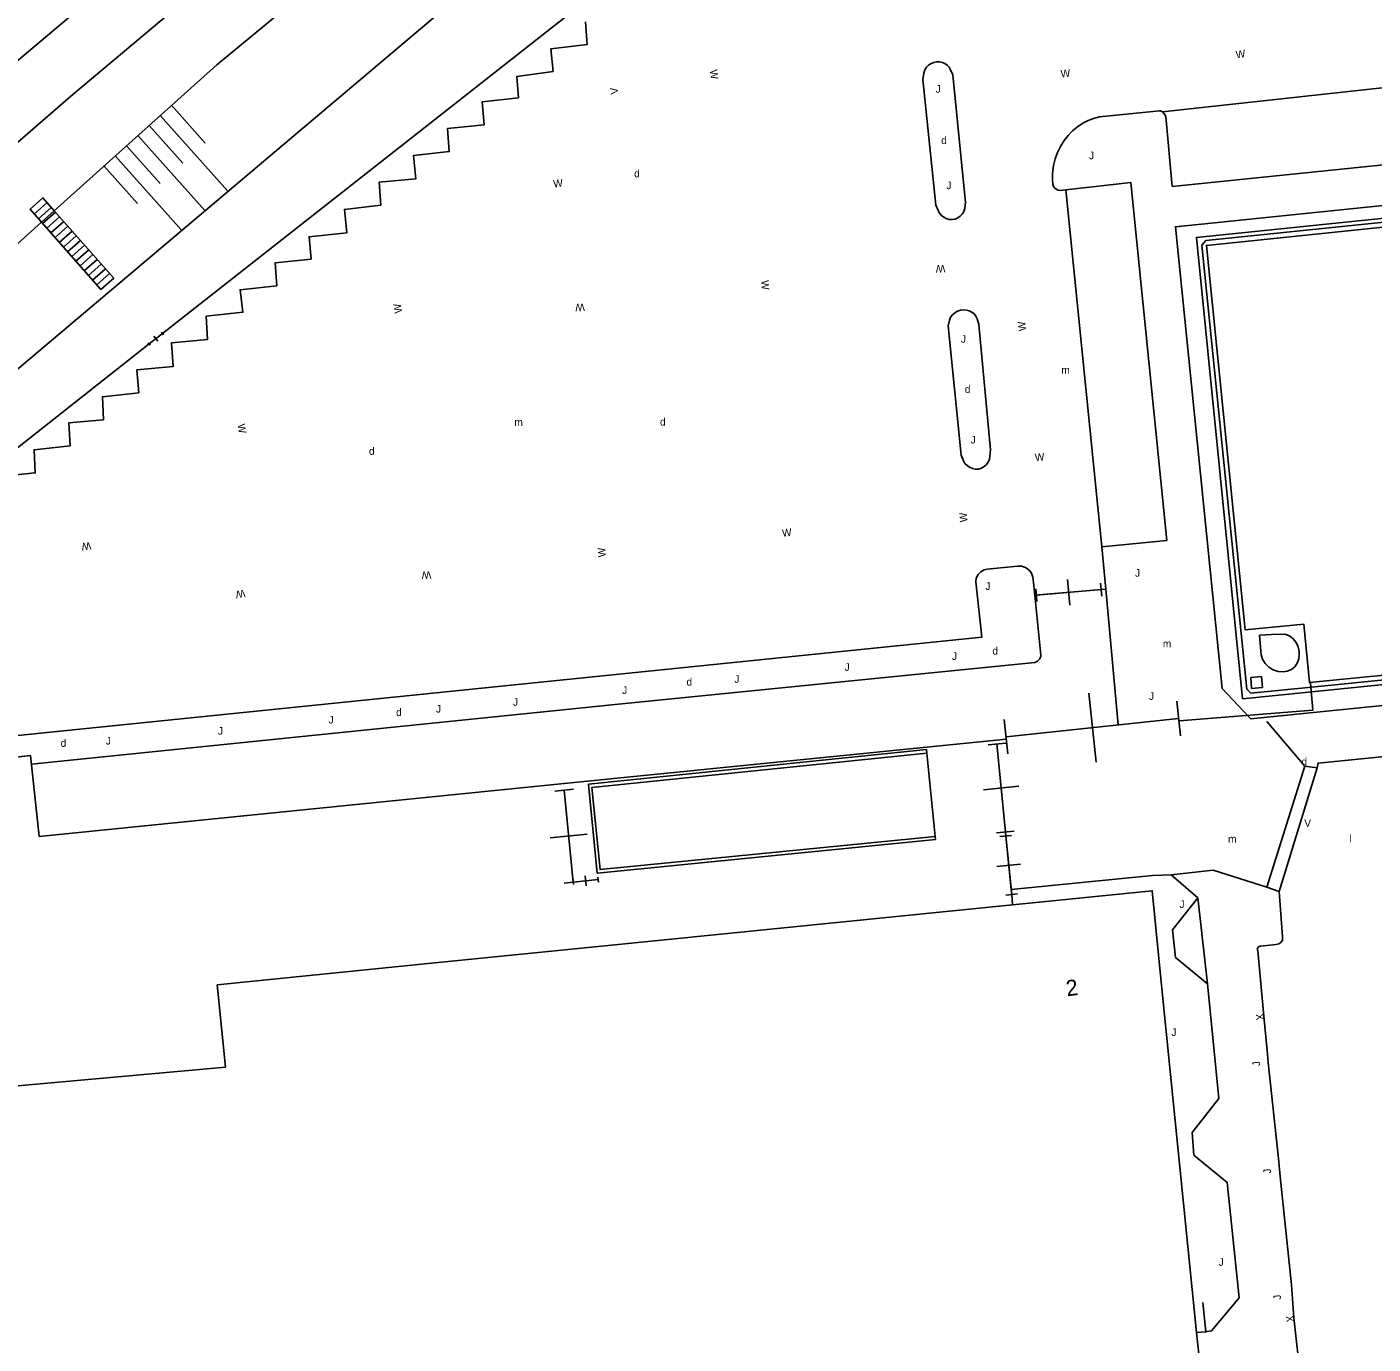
# Model space of a CAD drawing. Extents: x 134999 to 136502, y 457398 to 459002.
# Drawn here: x 136160.8 to 136249.7, y 457482.9 to 457569.8 of the extents above; entities that cross this region are included whole.
import ezdxf

# ---------------------------------------------------------------- set-up
doc = ezdxf.new("R2010")
doc.units = 0
for name, color, linetype in [('RI_DGTB_18', 7, 'Continuous'), ('RI_DGTB_2', 7, 'Continuous'), ('RI_DGTB_28', 7, 'Continuous'), ('RI_DGTB_29', 7, 'Continuous'), ('RI_DGTB_30', 7, 'Continuous'), ('RI_DGTB_31', 7, 'Continuous'), ('RI_DGTB_36', 7, 'Continuous'), ('RI_DGTB_43', 7, 'Continuous'), ('RI_DGTB_48', 7, 'Continuous'), ('RI_DGTB_53', 7, 'Continuous'), ('RI_DGTB_54', 7, 'Continuous'), ('RI_DGTB_7', 7, 'Continuous')]:
    doc.layers.add(name, color=color, linetype=linetype)

msp = doc.modelspace()

# ---------------------------------------------------------------- linework, layer by layer
at = {"layer": 'RI_DGTB_18'}
for p, q in [((136170.317, 457564.668), (136172.541, 457562.18)), ((136169.571, 457564.002), (136174.038, 457559.005)), ((136168.826, 457563.335), (136171.05, 457560.847)), ((136167.335, 457562.002), (136169.559, 457559.514)), ((136168.08, 457562.669), (136172.509, 457557.714)), ((136166.589, 457561.336), (136170.981, 457556.423)), ((136165.844, 457560.669), (136168.067, 457558.182)), ((136220.186, 457521.889), (136220.741, 457516.399)), ((136242.656, 457513.034), (136245.166, 457521.036))]:
    msp.add_line(p, q, dxfattribs=at)
msp.add_lwpolyline([(136154.701, 457542.678), (136190.72, 457573.09)], dxfattribs=at)
at = {"layer": 'RI_DGTB_2'}
for points in [[(136278.461, 457567.071), (136278.491, 457566.771), (136264.231, 457565.292), (136264.961, 457558.149), (136238.661, 457555.423), (136241.221, 457530.031), (136245.081, 457530.421), (136245.462, 457526.549), (136263.764, 457528.371), (136262.98, 457536.172), (136263.233, 457536.198)], [(136245.587, 457526.26), (136241.595, 457525.861), (136241.321, 457526.111), (136238.351, 457555.431), (136238.626, 457555.741), (136261.726, 457558.126)], [(136242.151, 457529.681), (136242.955, 457529.737), (136243.841, 457529.751), (136244.135, 457529.636), (136244.39, 457529.452), (136244.591, 457529.209), (136244.725, 457528.924), (136244.782, 457528.614), (136244.777, 457528.406), (136244.757, 457528.116), (136244.66, 457527.841), (136244.492, 457527.604), (136244.265, 457527.421), (136243.998, 457527.306), (136243.733, 457527.268), (136243.397, 457527.292), (136243.075, 457527.393), (136242.786, 457527.568), (136242.547, 457527.805), (136242.369, 457528.092), (136242.271, 457528.381), (136242.151, 457529.681)], [(136263.94, 457528.287), (136263.811, 457528.081), (136245.587, 457526.26)], [(136235.72, 457506.347), (136235.074, 457512.807), (136225.856, 457511.876)], [(136225.856, 457511.876), (136198.922, 457509.174)], [(136198.922, 457509.174), (136187.257, 457508.004)], [(136187.257, 457508.004), (136173.325, 457506.607)], [(136173.325, 457506.607), (136173.39, 457505.965)], [(136173.39, 457505.965), (136173.873, 457501.161)], [(136238.011, 457483.645), (136235.72, 457506.347)], [(136173.873, 457501.161), (136160.151, 457499.92)], [(136238.176, 457482.005), (136238.011, 457483.645)]]:
    msp.add_lwpolyline(points, dxfattribs=at)
at = {"layer": 'RI_DGTB_28'}
for p, q in [((136162.095, 457558.242), (136161.245, 457557.492)), ((136162.37, 457557.93), (136161.52, 457557.18)), ((136162.646, 457557.618), (136161.796, 457556.868)), ((136162.921, 457557.306), (136162.071, 457556.556)), ((136163.196, 457556.994), (136162.346, 457556.244)), ((136163.472, 457556.682), (136162.622, 457555.932)), ((136163.747, 457556.37), (136162.897, 457555.62)), ((136164.022, 457556.058), (136163.172, 457555.308)), ((136164.298, 457555.746), (136163.448, 457554.996)), ((136164.573, 457555.434), (136163.723, 457554.684)), ((136164.848, 457555.122), (136163.998, 457554.372)), ((136165.124, 457554.81), (136164.274, 457554.06)), ((136165.399, 457554.498), (136164.549, 457553.748)), ((136165.674, 457554.186), (136164.824, 457553.436)), ((136165.95, 457553.874), (136165.1, 457553.124)), ((136166.225, 457553.562), (136165.375, 457552.812))]:
    msp.add_line(p, q, dxfattribs=at)
for points in [[(136159.733, 457567.276), (136171.103, 457576.881), (136185.62, 457588.783), (136207.736, 457606.567), (136225.117, 457620.136), (136243.372, 457633.905), (136256.946, 457643.961), (136265.711, 457650.347), (136283.495, 457662.908), (136309.422, 457680.761), (136329.069, 457693.817), (136338.738, 457700.09), (136347.846, 457705.877), (136369.326, 457719.173), (136392.286, 457733.003), (136406.663, 457741.372), (136424.591, 457751.443), (136434.53, 457756.839), (136443.671, 457761.688), (136466.929, 457773.702), (136485.987, 457783.238), (136500, 457789.933)], [(136145.405, 457549.48), (136163.787, 457565.389), (136178.56, 457577.797)], [(136161.725, 457556.948), (136160.969, 457557.805), (136161.819, 457558.555), (136162.567, 457557.703)], [(136161.725, 457556.948), (136165.65, 457552.5), (136166.5, 457553.25), (136162.567, 457557.703)]]:
    msp.add_lwpolyline(points, dxfattribs=at)
at = {"layer": 'RI_DGTB_48'}
for p, q in [((136168.84, 457548.91), (136169.71, 457549.61)), ((136169.71, 457549.61), (136168.84, 457548.91)), ((136169.415, 457549.086), (136169.135, 457549.434)), ((136169.78, 457549.523), (136169.64, 457549.697)), ((136155.118, 457538.113), (136168.84, 457548.91)), ((136168.91, 457548.823), (136168.77, 457548.997)), ((136227.325, 457532.317), (136232.006, 457532.724)), ((136227.462, 457531.898), (136227.388, 457532.752)), ((136227.425, 457532.325), (136231.703, 457532.697)), ((136229.638, 457531.655), (136229.489, 457533.367)), ((136231.74, 457532.27), (136231.666, 457533.125)), ((136230.885, 457525.86), (136231.368, 457521.305)), ((136236.7, 457525.325), (136236.941, 457523.047)), ((136225.31, 457524.118), (136225.552, 457521.839)), ((136236.821, 457524.186), (136225.431, 457522.978)), ((136236.82, 457524.185), (136225.431, 457522.978)), ((136220.16, 457522.125), (136197.852, 457519.849)), ((136220.186, 457521.889), (136198.065, 457519.632)), ((136220.16, 457522.125), (136220.186, 457521.889)), ((136225.4, 457522.559), (136224.236, 457522.446)), ((136225.38, 457516.686), (136224.818, 457522.503)), ((136225.38, 457516.686), (136224.818, 457522.502)), ((136195.635, 457519.392), (136196.851, 457519.512)), ((136196.243, 457519.452), (136196.842, 457513.377)), ((136196.243, 457519.452), (136196.842, 457513.377)), ((136226.262, 457519.707), (136223.936, 457519.482)), ((136195.327, 457516.295), (136197.758, 457516.534)), ((136225.962, 457516.742), (136224.799, 457516.63)), ((136225.4, 457516.426), (136225.38, 457516.686)), ((136220.741, 457516.399), (136220.762, 457516.184)), ((136225.787, 457516.466), (136225.013, 457516.386)), ((136225.798, 457512.56), (136225.4, 457516.426)), ((136226.372, 457514.573), (136224.826, 457514.414)), ((136196.234, 457513.317), (136197.45, 457513.437)), ((136196.825, 457513.541), (136196.858, 457513.213)), ((136198.484, 457513.542), (136196.842, 457513.377)), ((136198.484, 457513.542), (136196.842, 457513.377)), ((136197.63, 457513.788), (136197.696, 457513.131)), ((136198.467, 457513.706), (136198.501, 457513.378)), ((136226.185, 457512.6), (136225.411, 457512.52)), ((136225.856, 457511.876), (136225.798, 457512.56))]:
    msp.add_line(p, q, dxfattribs=at)
for points in [[(136281.84, 457635.52), (136221.56, 457590.34), (136169.71, 457549.61)], [(136245.523, 457526.549), (136245.547, 457526.256)], [(136245.547, 457526.256), (136245.675, 457524.736), (136236.847, 457524.03)], [(136225.457, 457522.811), (136208.536, 457521.114), (136196.464, 457519.912), (136161.563, 457516.382)], [(136156.658, 457521.229), (136160.993, 457521.738), (136161.563, 457516.382)], [(136197.852, 457519.849), (136197.875, 457519.613)], [(136197.875, 457519.613), (136198.424, 457513.971)], [(136220.741, 457516.399), (136198.612, 457514.207), (136198.065, 457519.632)], [(136220.762, 457516.184), (136198.441, 457513.973)], [(136225.765, 457512.884), (136225.4, 457516.426)], [(136198.441, 457513.973), (136198.424, 457513.971)], [(136225.798, 457512.56), (136225.765, 457512.884)]]:
    msp.add_lwpolyline(points, dxfattribs=at)
at = {"layer": 'RI_DGTB_53'}
for p, q in [((136232.006, 457532.724), (136231.751, 457535.511)), ((136232.825, 457523.762), (136232.006, 457532.724)), ((136263.742, 457527.77), (136245.611, 457525.947)), ((136242.642, 457523.993), (136245.166, 457521.036)), ((136245.166, 457521.036), (136245.961, 457520.914)), ((136243.451, 457512.768), (136245.961, 457520.914)), ((136236.337, 457513.87), (136235.091, 457513.825)), ((136235.091, 457513.825), (136225.765, 457512.884)), ((136243.673, 457509.77), (136243.451, 457512.768)), ((136242.221, 457509.157), (136243.26, 457509.268))]:
    msp.add_line(p, q, dxfattribs=at)
for points in [[(136158.961, 457540.161), (136161.311, 457540.401), (136161.231, 457541.931), (136163.621, 457542.191), (136163.531, 457543.711), (136165.81, 457543.908), (136165.751, 457545.431), (136168.151, 457545.691), (136168.031, 457547.201), (136170.421, 457547.431), (136170.301, 457548.981), (136172.691, 457549.211), (136172.601, 457550.741), (136175.031, 457551.001), (136174.841, 457552.491), (136177.261, 457552.751), (136177.151, 457554.261), (136179.532, 457554.517), (136179.391, 457555.991), (136181.896, 457556.26), (136181.731, 457557.791), (136184.131, 457558.081), (136184.021, 457559.591), (136186.441, 457559.811), (136186.281, 457561.351), (136188.651, 457561.611), (136188.541, 457563.141), (136190.961, 457563.391), (136190.831, 457564.901), (136193.222, 457565.168), (136193.121, 457566.571), (136195.511, 457566.911), (136195.357, 457568.397), (136197.757, 457568.674), (136197.651, 457570.191)], [(136219.931, 457566.371), (136220.003, 457566.795), (136220.058, 457567.005), (136220.171, 457567.191), (136220.311, 457567.329), (136220.476, 457567.435), (136220.658, 457567.506), (136220.851, 457567.541), (136221.036, 457567.538), (136221.217, 457567.498), (136221.387, 457567.424), (136221.541, 457567.321), (136221.672, 457567.184), (136221.765, 457567.018), (136221.911, 457566.671), (136222.751, 457558.261), (136222.699, 457557.847), (136222.64, 457557.653), (136222.531, 457557.481), (136222.393, 457557.343), (136222.233, 457557.232), (136222.053, 457557.156), (136221.861, 457557.121), (136221.666, 457557.131), (136221.479, 457557.185), (136221.306, 457557.274), (136221.151, 457557.391), (136221.021, 457557.539), (136220.931, 457557.715), (136220.791, 457558.081), (136219.931, 457566.371)], [(136235.749, 457564.243), (136235.893, 457564.079), (136235.971, 457563.941), (136236.401, 457559.311), (136257.651, 457561.481), (136257.221, 457566.171), (136257.241, 457566.579)], [(136229.373, 457559.092), (136229.011, 457559.051), (136228.859, 457559.066), (136228.672, 457559.167), (136228.561, 457559.311), (136228.518, 457559.445), (136228.487, 457559.792), (136228.485, 457560.093), (136228.509, 457560.394), (136228.561, 457560.691), (136228.678, 457561.126), (136228.83, 457561.55), (136229.023, 457561.958), (136229.261, 457562.341), (136229.521, 457562.674), (136229.813, 457562.979), (136230.137, 457563.25), (136230.491, 457563.481), (136230.841, 457563.66), (136231.206, 457563.805), (136231.588, 457563.901), (136235.558, 457564.307), (136235.631, 457564.295), (136235.749, 457564.243)], [(136231.751, 457535.511), (136236.041, 457535.941), (136233.661, 457559.581), (136229.373, 457559.092)], [(136241.458, 457524.295), (136239.701, 457526.161), (136236.608, 457556.646), (136258.041, 457558.851), (136258.113, 457558.002)], [(136245.611, 457525.947), (136241.049, 457525.488), (136237.999, 457555.942), (136258.113, 457558.002)], [(136221.591, 457550.111), (136221.694, 457550.488), (136221.764, 457550.672), (136221.881, 457550.831), (136222.038, 457550.966), (136222.219, 457551.069), (136222.415, 457551.135), (136222.621, 457551.161), (136222.809, 457551.148), (136222.992, 457551.1), (136223.161, 457551.016), (136223.311, 457550.901), (136223.433, 457550.749), (136223.509, 457550.57), (136223.621, 457550.201), (136224.391, 457541.911), (136224.336, 457541.299), (136224.251, 457541.111), (136224.127, 457540.949), (136223.975, 457540.811), (136223.798, 457540.708), (136223.601, 457540.651), (136223.399, 457540.644), (136223.202, 457540.687), (136223.018, 457540.769), (136222.851, 457540.881), (136222.708, 457541.027), (136222.604, 457541.203), (136222.45, 457541.578), (136221.591, 457550.111)], [(136227.325, 457532.317), (136227.221, 457533.347), (136227.198, 457533.521), (136227.1, 457533.776), (136226.932, 457533.992), (136226.709, 457534.15), (136226.449, 457534.238), (136226.176, 457534.247), (136224.186, 457534.046), (136223.976, 457533.999), (136223.75, 457533.875), (136223.572, 457533.687), (136223.46, 457533.455), (136223.424, 457533.199), (136223.823, 457529.55), (136158.851, 457522.931)], [(136227.325, 457532.317), (136227.724, 457528.362), (136227.718, 457528.307), (136227.646, 457528.115), (136227.506, 457527.964), (136227.32, 457527.878), (136199.39, 457525.08), (136161.053, 457521.177)], [(136263.742, 457527.77), (136263.151, 457526.331), (136241.59, 457524.155), (136241.458, 457524.295)], [(136245.961, 457520.914), (136246.033, 457521.242), (136255.966, 457522.219)], [(136242.656, 457513.034), (136239.098, 457514.169), (136236.337, 457513.87)], [(136236.337, 457513.87), (136238.079, 457512.341)], [(136243.451, 457512.768), (136242.656, 457513.034)], [(136238.079, 457512.341), (136236.425, 457510.228), (136236.605, 457508.406), (136238.719, 457506.665)], [(136238.079, 457512.341), (136238.719, 457506.665)], [(136243.259, 457509.268), (136243.435, 457509.295), (136243.581, 457509.396), (136243.67, 457509.55), (136243.682, 457509.727), (136243.673, 457509.77)], [(136242.043, 457508.831), (136242.017, 457508.96), (136242.069, 457509.08), (136242.181, 457509.15), (136242.221, 457509.156)], [(136244.877, 457480.676), (136244.431, 457484.598), (136244.367, 457485.547), (136244.267, 457486.778), (136243.53, 457493.937), (136243.415, 457495.127), (136242.736, 457501.459), (136242.669, 457502.262), (136242.44, 457504.527), (136242.043, 457508.832)], [(136238.719, 457506.665), (136239.478, 457499.102), (136237.713, 457496.855), (136237.823, 457495.357), (136240.034, 457493.552), (136240.813, 457485.923), (136238.997, 457483.742), (136238.68, 457483.697)], [(136238.609, 457483.691), (136238.412, 457485.615)], [(136238.609, 457483.691), (136238.011, 457483.645)], [(136238.68, 457483.697), (136238.609, 457483.691)]]:
    msp.add_lwpolyline(points, dxfattribs=at)
at = {"layer": 'RI_DGTB_54'}
for p, q in [((136235.749, 457564.243), (136257.241, 457566.579)), ((136231.751, 457535.511), (136229.373, 457559.092)), ((136161.725, 457556.948), (136162.567, 457557.703))]:
    msp.add_line(p, q, dxfattribs=at)
for points in [[(136254.182, 457630.332), (136248.54, 457625.34), (136243.7, 457621.65), (136239.87, 457619.66), (136211.28, 457598.4), (136202.78, 457590.3), (136193.91, 457583.31), (136188.99, 457580.31), (136173.31, 457567.35), (136162.567, 457557.703)], [(136161.725, 457556.948), (136154.02, 457550.03), (136147.81, 457544.43), (136040.89, 457447.21), (136022.964, 457431.301)]]:
    msp.add_lwpolyline(points, dxfattribs=at)
at = {"layer": 'RI_DGTB_7'}
for p, q in [((136242.301, 457526.951), (136241.581, 457526.881)), ((136241.581, 457526.881), (136241.641, 457526.161)), ((136242.361, 457526.231), (136242.301, 457526.951)), ((136241.641, 457526.161), (136242.361, 457526.231))]:
    msp.add_line(p, q, dxfattribs=at)

# ---------------------------------------------------------------- texts
at = {"layer": 'RI_DGTB_29'}
for p in [(136221.141, 457562.112), (136200.861, 457559.922), (136222.701, 457545.672), (136202.571, 457543.522), (136183.351, 457541.592), (136224.521, 457528.402), (136204.321, 457526.352), (136185.141, 457524.342), (136162.991, 457522.312)]:
    msp.add_text('d', height=0.5, rotation=359.99973, dxfattribs=at).set_placement(p)
msp.add_text('d', height=0.5, dxfattribs=at).set_placement((136244.936, 457521.085))
at = {"layer": 'RI_DGTB_30'}
for s, height, rotation, p in [('W', 0.5, 7.69561, (136240.63, 457567.763)), ('W', 0.5, 276.91043, (136205.861, 457566.995)), ('W', 0.5, 4.63491, (136229.048, 457566.506)), ('V', 0.499, 96.67084, (136199.819, 457565.423)), ('W', 0.499, 6.24876, (136195.548, 457559.24)), ('W', 0.499, 181.73449, (136221.406, 457554.135)), ('W', 0.499, 274.49777, (136209.242, 457553.097)), ('W', 0.499, 98.6142, (136185.545, 457550.98)), ('W', 0.499, 183.01175, (136197.591, 457551.586)), ('W', 0.5, 95.35429, (136226.751, 457549.784)), ('W', 0.499, 278.1293, (136174.672, 457543.604)), ('W', 0.499, 5.83848, (136227.353, 457541.161)), ('W', 0.499, 93.46886, (136222.873, 457537.157)), ('W', 0.499, 5.86823, (136210.658, 457536.177)), ('W', 0.499, 187.69481, (136164.964, 457535.841)), ('W', 0.499, 93.73784, (136198.999, 457534.847)), ('W', 0.499, 183.1615, (136187.446, 457533.916)), ('W', 0.499, 187.77487, (136175.144, 457532.691)), ('X', 0.5, 95.77893, (136242.465, 457504.278)), ('X', 0.5, 96.48707, (136244.459, 457484.35))]:
    msp.add_text(s, height=height, rotation=rotation, dxfattribs=at).set_placement(p)
msp.add_text('V', height=0.5, dxfattribs=at).set_placement((136245.121, 457517.024))
at = {"layer": 'RI_DGTB_31'}
for rotation, p in [(359.99973, (136220.771, 457565.502)), (359.99973, (136230.901, 457561.112)), (359.99973, (136221.481, 457559.132)), (359.99973, (136222.441, 457548.992)), (359.99973, (136223.091, 457542.342)), (359.99973, (136233.941, 457533.542)), (359.99973, (136224.061, 457532.672)), (359.99973, (136221.851, 457528.052)), (359.99973, (136214.761, 457527.332)), (359.99973, (136200.071, 457525.802)), (359.99973, (136207.481, 457526.542)), (359.99973, (136192.861, 457525.022)), (359.99973, (136234.861, 457525.412)), (359.99973, (136187.781, 457524.572)), (359.99973, (136180.681, 457523.852)), (359.99973, (136165.971, 457522.462)), (359.99973, (136173.381, 457523.112)), (95.82824, (136242.216, 457501.241)), (95.82824, (136242.934, 457494.15)), (95.82824, (136243.596, 457485.824))]:
    msp.add_text('J', height=0.5, rotation=rotation, dxfattribs=at).set_placement(p)
for p in [(136236.878, 457511.67), (136236.347, 457503.222), (136239.461, 457488.042)]:
    msp.add_text('J', height=0.5, dxfattribs=at).set_placement(p)
at = {"layer": 'RI_DGTB_36'}
msp.add_text('2', height=1.054, rotation=7.2483, dxfattribs=at).set_placement((136229.45, 457505.835))
at = {"layer": 'RI_DGTB_43'}
for s, p in [('m', (136229.076, 457546.944)), ('m', (136192.956, 457543.501)), ('l', (136248.106, 457516.002)), ('m', (136240.088, 457515.98))]:
    msp.add_text(s, height=0.5, dxfattribs=at).set_placement(p)
msp.add_text('m', height=0.5, rotation=359.99973, dxfattribs=at).set_placement((136235.777, 457528.876))

doc.saveas('drawing.dxf')
